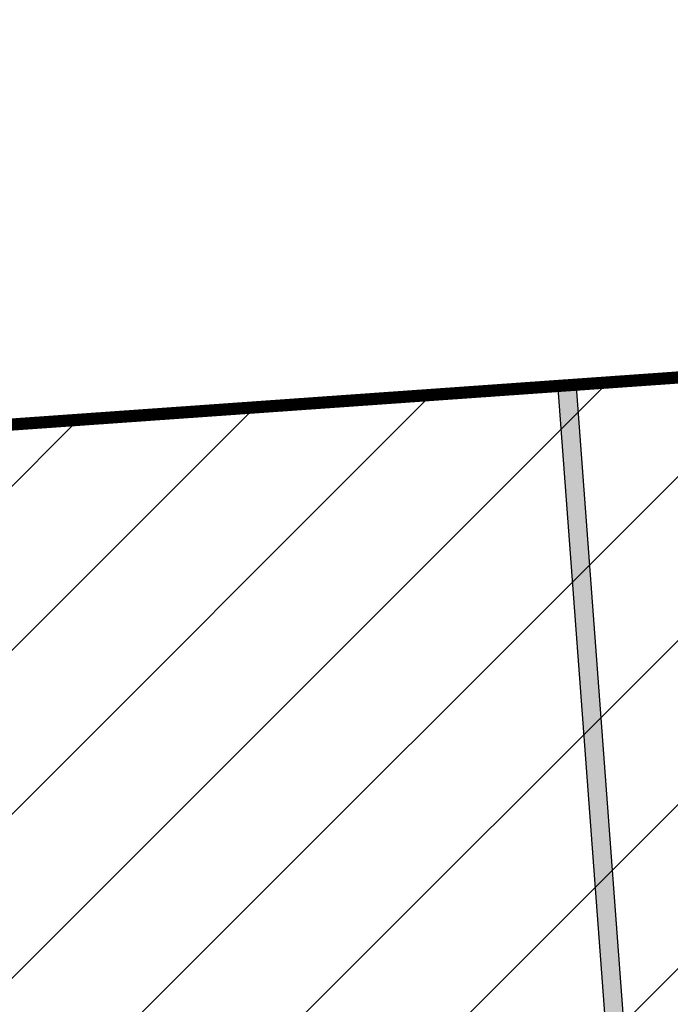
# Model space of a CAD drawing. Header units: millimetres. Extents: x 573132 to 957048, y 21042 to 318066.
# Tile 405 of 425: x 808738 to 811409, y 239476 to 243518. Entities that reach past the tile are written whole.
import ezdxf

# ---------------------------------------------------------------- set-up
doc = ezdxf.new("R2010")
doc.units = ezdxf.units.MM
doc.header["$LTSCALE"] = 2000
doc.layers.add('_NIBSC_A site plan', color=7, linetype='Continuous')
doc.layers.add('_NIBSC_FM trees 3metre zone', color=210, linetype='Continuous')

msp = doc.modelspace()

# ---------------------------------------------------------------- hatches: boundary and pattern name
h = msp.add_hatch()
h.set_pattern_fill('ANSI31', color=252, scale=150)
h.paths.add_polyline_path([(830901.5, 227876.9), (829808.9, 243346.4), (808212.3, 241821), (809321.3, 226119.1)])
h = msp.add_hatch(color=7)
h.dxf.hatch_style = 1
h.paths.add_polyline_path([(811022, 242028.5), (810947.2, 242023), (811304.1, 237236.4), (811378.9, 237241.9)])
at = {"layer": '_NIBSC_FM trees 3metre zone'}
h = msp.add_hatch(dxfattribs=at)
h.set_pattern_fill('ANSI31', color=256, scale=1500)
h.set_pattern_definition([(45, (0, -300000), (-3367.596, 3367.596), [])])
h.paths.add_polyline_path([(593903.2, 232617.7), (679741.5, 243682.5), (730246.2, 249484.4), (739010, 251812.5), (755357.3, 259572.6), (798190.5, 265511.7), (811700.6, 266996.3), (863086.4, 275757), (876855.1, 143047.8), (913767.4, 142393.8), (912963.3, 130302.9), (912377.4, 121144.5), (904518.6, 98597.9), (903417.9, 94708.4), (895370.5, 63435.9), (848719, 56730), (841118.6, 53483.2), (784097.4, 45680.2), (763757.6, 42853.6), (670408.4, 24434.5), (665577.7, 34769.6), (663265.2, 39852.7), (610755, 158063.7), (608829.3, 162279.9), (603679.1, 173549.1), (597792.5, 194109.5)])
h.paths.add_polyline_path([(597181.3, 230015.5), (680104.5, 240704.4), (730805.4, 246528.9), (740047.1, 248984), (756226.7, 256664.5), (798560.4, 262534.3), (812116.9, 264024), (860432.9, 272261.3), (874145.3, 140095.4), (910565, 139450.1), (909969.7, 130498.2), (909409.7, 121745), (901656.3, 99500.9), (900521.5, 95490.8), (892963.6, 66120.8), (847902.5, 59643.5), (840311.6, 56400.8), (783687.5, 48652), (763260.4, 45813.4), (672131.7, 27832.4), (668302, 36025.9), (666001.5, 41082.8), (613490.4, 159295.9), (611558.1, 163526.3), (606501.3, 174591.3), (600750.4, 194677.7)], flags=16)

# ---------------------------------------------------------------- linework, layer by layer
at = {"color": 7}
for p, q in [((811304.1, 237236.4), (810947.2, 242023)), ((811378.9, 237242), (811022, 242028.6))]:
    msp.add_line(p, q, dxfattribs=at)
at = {"color": 7, "const_width": 50}
msp.add_lwpolyline([(808162.6, 241817.5), (829808.9, 243346.4), (830901.5, 227876.9), (809321.3, 226119.1), (808212.3, 241821)], dxfattribs=at)
at = {"layer": '_NIBSC_A site plan'}
msp.add_lwpolyline([(808162.6, 241817.5), (829803.7, 243414.9), (830141.9, 238626.8), (830042.1, 238619.4), (829703.9, 243407.5)], dxfattribs=at)

doc.saveas('drawing.dxf')
